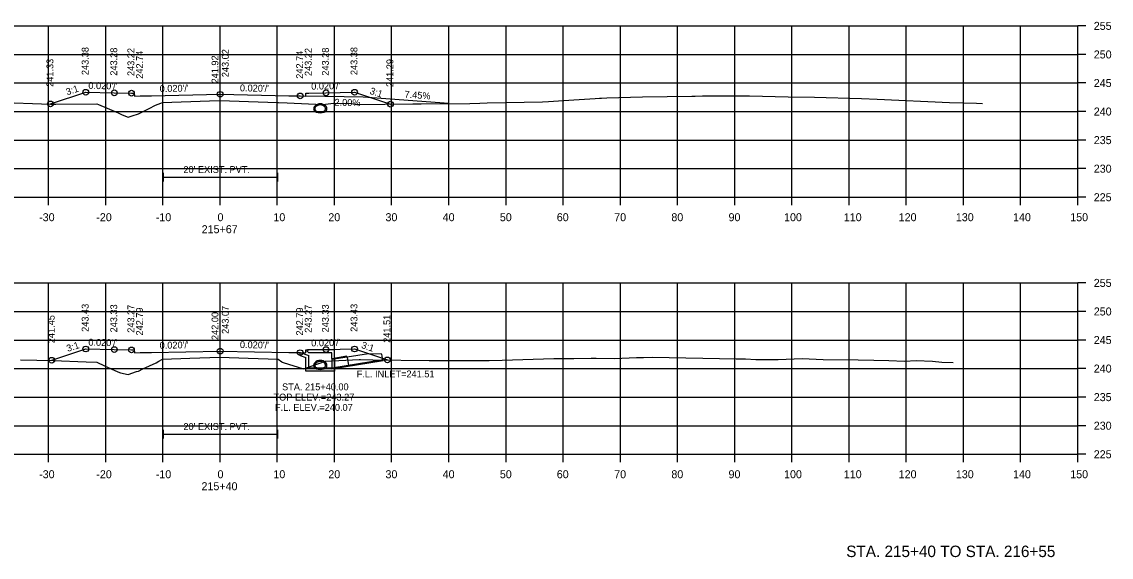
# Model space of a CAD drawing. Extents: x 1369627 to 1374022, y 380035 to 398173.
# Drawn here: x 1372851.5 to 1373042.1, y 383683.6 to 383777.3 of the extents above; entities that cross this region are included whole.
import ezdxf

# ---------------------------------------------------------------- set-up
doc = ezdxf.new("R2010")
doc.units = 0
for name, color, linetype in [('Default', 7, 'Continuous'), ('R_Axis', 7, 'Continuous'), ('R_Axis Annot', 7, 'Continuous'), ('R_Border Notes', 7, 'Continuous'), ('R_Draft', 7, 'Continuous'), ('R_Drive', 7, 'Continuous'), ('R_Exist Surface', 7, 'Continuous'), ('R_Fin Surface', 7, 'Continuous'), ('R_Grid', 7, 'Continuous'), ('R_No Plot', 7, 'Continuous'), ('R_Water', 7, 'Continuous'), ('R_Water Annot', 7, 'Continuous'), ('R_Xsect Elev', 7, 'Continuous'), ('R_Xsect Slope', 7, 'Continuous')]:
    doc.layers.add(name, color=color, linetype=linetype)

msp = doc.modelspace()

# ---------------------------------------------------------------- linework, layer by layer
at = {"layer": 'Default'}
for p, q in [((1372876.29, 383749.34), (1372876.29, 383750.84)), ((1372896.29, 383749.34), (1372896.29, 383750.84)), ((1372876.29, 383750.09), (1372896.29, 383750.09)), ((1372876.29, 383704.34), (1372876.29, 383705.84)), ((1372876.29, 383705.09), (1372896.29, 383705.09)), ((1372896.29, 383704.34), (1372896.29, 383705.84))]:
    msp.add_line(p, q, dxfattribs=at)
at = {"layer": 'R_Axis'}
for p, q in [((1373036.21, 383746.59), (1373036.21, 383776.59)), ((1373037.61, 383776.59), (1373036.21, 383776.59)), ((1373037.61, 383771.59), (1373036.21, 383771.59)), ((1373037.61, 383766.59), (1373036.21, 383766.59)), ((1373037.61, 383761.59), (1373036.21, 383761.59)), ((1373037.61, 383756.59), (1373036.21, 383756.59)), ((1373037.61, 383751.59), (1373036.21, 383751.59)), ((1372736.21, 383746.59), (1373036.21, 383746.59)), ((1372856.21, 383745.19), (1372856.21, 383746.59)), ((1372866.21, 383745.19), (1372866.21, 383746.59)), ((1372876.21, 383745.19), (1372876.21, 383746.59)), ((1372886.21, 383745.19), (1372886.21, 383746.59)), ((1372896.21, 383745.19), (1372896.21, 383746.59)), ((1372906.21, 383745.19), (1372906.21, 383746.59)), ((1372916.21, 383745.19), (1372916.21, 383746.59)), ((1372926.21, 383745.19), (1372926.21, 383746.59)), ((1372936.21, 383745.19), (1372936.21, 383746.59)), ((1372946.21, 383745.19), (1372946.21, 383746.59)), ((1372956.21, 383745.19), (1372956.21, 383746.59)), ((1372966.21, 383745.19), (1372966.21, 383746.59)), ((1372976.21, 383745.19), (1372976.21, 383746.59)), ((1372986.21, 383745.19), (1372986.21, 383746.59)), ((1372996.21, 383745.19), (1372996.21, 383746.59)), ((1373006.21, 383745.19), (1373006.21, 383746.59)), ((1373016.21, 383745.19), (1373016.21, 383746.59)), ((1373026.21, 383745.19), (1373026.21, 383746.59)), ((1373036.21, 383745.19), (1373036.21, 383746.59)), ((1373037.61, 383746.59), (1373036.21, 383746.59)), ((1373036.21, 383701.59), (1373036.21, 383731.59)), ((1373037.61, 383731.59), (1373036.21, 383731.59)), ((1373037.61, 383726.59), (1373036.21, 383726.59)), ((1373037.61, 383721.59), (1373036.21, 383721.59)), ((1373037.61, 383716.59), (1373036.21, 383716.59)), ((1373037.61, 383711.59), (1373036.21, 383711.59)), ((1373037.61, 383706.59), (1373036.21, 383706.59)), ((1372736.21, 383701.59), (1373036.21, 383701.59)), ((1372856.21, 383700.19), (1372856.21, 383701.59)), ((1372866.21, 383700.19), (1372866.21, 383701.59)), ((1372876.21, 383700.19), (1372876.21, 383701.59)), ((1372886.21, 383700.19), (1372886.21, 383701.59)), ((1372896.21, 383700.19), (1372896.21, 383701.59)), ((1372906.21, 383700.19), (1372906.21, 383701.59)), ((1372916.21, 383700.19), (1372916.21, 383701.59)), ((1372926.21, 383700.19), (1372926.21, 383701.59)), ((1372936.21, 383700.19), (1372936.21, 383701.59)), ((1372946.21, 383700.19), (1372946.21, 383701.59)), ((1372956.21, 383700.19), (1372956.21, 383701.59)), ((1372966.21, 383700.19), (1372966.21, 383701.59)), ((1372976.21, 383700.19), (1372976.21, 383701.59)), ((1372986.21, 383700.19), (1372986.21, 383701.59)), ((1372996.21, 383700.19), (1372996.21, 383701.59)), ((1373006.21, 383700.19), (1373006.21, 383701.59)), ((1373016.21, 383700.19), (1373016.21, 383701.59)), ((1373026.21, 383700.19), (1373026.21, 383701.59)), ((1373036.21, 383700.19), (1373036.21, 383701.59)), ((1373037.61, 383701.59), (1373036.21, 383701.59))]:
    msp.add_line(p, q, dxfattribs=at)
at = {"layer": 'R_Drive'}
for p, q in [((1372911.21, 383764.11), (1372901.21, 383764.31)), ((1372926.21, 383762.99), (1372911.21, 383764.11))]:
    msp.add_line(p, q, dxfattribs=at)
at = {"layer": 'R_Exist Surface'}
for points in [[(1372846.99, 383763.23), (1372856.54, 383762.91), (1372857.06, 383762.9), (1372857.46, 383762.91), (1372864.64, 383762.92), (1372864.92, 383762.81), (1372868.35, 383761.35), (1372869.06, 383761.01), (1372870.1, 383760.62), (1372870.8, 383760.85), (1372871.95, 383761.21), (1372873.77, 383762.11), (1372874.88, 383762.68), (1372875.86, 383763.07), (1372876.12, 383763.15), (1372884.36, 383763.45), (1372886.17, 383763.51), (1372894.57, 383763.26), (1372896.26, 383763.2), (1372896.42, 383763.18), (1372897.95, 383763.14), (1372904.15, 383762.8), (1372906.01, 383763.04), (1372909.17, 383762.99), (1372910.11, 383762.8), (1372919.93, 383762.93), (1372921.39, 383762.95), (1372929.9, 383763.02), (1372931.62, 383763.06), (1372932.9, 383763.1), (1372942.57, 383763.29), (1372943.62, 383763.37), (1372948.05, 383763.64), (1372951.79, 383763.87), (1372952.59, 383763.92), (1372952.92, 383763.94), (1372953.84, 383763.98), (1372960.11, 383764.16), (1372968.74, 383764.27), (1372969.31, 383764.28), (1372970.57, 383764.32), (1372978.78, 383764.33), (1372985.56, 383764.18), (1372990.17, 383764.08), (1372998.39, 383763.89), (1373001.13, 383763.77), (1373013.78, 383763.2), (1373018.51, 383763.03), (1373019.55, 383762.97)], [(1372851.31, 383718.14), (1372857.03, 383718.03), (1372862.76, 383717.78), (1372864.66, 383717.73), (1372865.97, 383717.09), (1372868.32, 383716.03), (1372868.79, 383715.86), (1372870.14, 383715.57), (1372871.59, 383716.05), (1372871.92, 383716.16), (1372872.68, 383716.52), (1372875.03, 383717.62), (1372875.46, 383717.91), (1372876.12, 383718.26), (1372880.91, 383718.41), (1372886.13, 383718.59), (1372891.13, 383718.41), (1372896.33, 383718.24), (1372897, 383717.77), (1372897.06, 383717.73), (1372897.24, 383717.66), (1372900.78, 383716.53), (1372901.13, 383716.64), (1372904.65, 383717.89), (1372910.53, 383718.17), (1372910.73, 383718.17), (1372912.9, 383718.14), (1372922.78, 383717.99), (1372927.78, 383718.01), (1372933.29, 383718.01), (1372935.53, 383718.09), (1372944.59, 383718.36), (1372948.08, 383718.36), (1372951.13, 383718.42), (1372951.98, 383718.4), (1372955.21, 383718.38), (1372959.06, 383718.5), (1372960.27, 383718.55), (1372961.83, 383718.57), (1372976.45, 383718.29), (1372978.09, 383718.27), (1372979.89, 383718.15), (1372983.84, 383718.15), (1372988, 383718.33), (1372991.69, 383718.17), (1372997.78, 383718.13), (1373000.56, 383718.05), (1373003.17, 383718.03), (1373005.91, 383717.91), (1373007.97, 383718), (1373010.78, 383717.91), (1373012.42, 383717.71), (1373014.42, 383717.67)]]:
    msp.add_lwpolyline(points, dxfattribs=at)
at = {"layer": 'R_Fin Surface'}
for points in [[(1372856.54, 383762.92), (1372862.7, 383764.97), (1372867.7, 383764.87), (1372870.7, 383764.81), (1372871.2, 383764.81), (1372871.21, 383764.31), (1372872.21, 383764.33), (1372874.21, 383764.37), (1372886.21, 383764.61), (1372898.21, 383764.37), (1372900.21, 383764.33), (1372901.21, 383764.31), (1372901.22, 383764.81), (1372901.72, 383764.81), (1372904.72, 383764.87), (1372909.72, 383764.97), (1372916, 383762.88)], [(1372856.76, 383718.04), (1372862.7, 383720.02), (1372867.7, 383719.92), (1372870.7, 383719.86), (1372871.2, 383719.86), (1372871.21, 383719.36), (1372872.21, 383719.38), (1372874.21, 383719.42), (1372886.21, 383719.66), (1372898.21, 383719.42), (1372900.21, 383719.38), (1372901.21, 383719.36), (1372901.22, 383719.86), (1372901.72, 383719.86), (1372904.72, 383719.92), (1372909.72, 383720.02), (1372915.47, 383718.1)]]:
    msp.add_lwpolyline(points, dxfattribs=at)
at = {"layer": 'R_Grid'}
for p, q in [((1372736.21, 383776.59), (1373036.21, 383776.59)), ((1372856.21, 383746.59), (1372856.21, 383776.59)), ((1372866.21, 383746.59), (1372866.21, 383776.59)), ((1372876.21, 383746.59), (1372876.21, 383776.59)), ((1372886.21, 383746.59), (1372886.21, 383776.59)), ((1372896.21, 383746.59), (1372896.21, 383776.59)), ((1372906.21, 383746.59), (1372906.21, 383776.59)), ((1372916.21, 383746.59), (1372916.21, 383776.59)), ((1372926.21, 383746.59), (1372926.21, 383776.59)), ((1372936.21, 383746.59), (1372936.21, 383776.59)), ((1372946.21, 383746.59), (1372946.21, 383776.59)), ((1372956.21, 383746.59), (1372956.21, 383776.59)), ((1372966.21, 383746.59), (1372966.21, 383776.59)), ((1372976.21, 383746.59), (1372976.21, 383776.59)), ((1372986.21, 383746.59), (1372986.21, 383776.59)), ((1372996.21, 383746.59), (1372996.21, 383776.59)), ((1373006.21, 383746.59), (1373006.21, 383776.59)), ((1373016.21, 383746.59), (1373016.21, 383776.59)), ((1373026.21, 383746.59), (1373026.21, 383776.59)), ((1373036.21, 383746.59), (1373036.21, 383776.59)), ((1372736.21, 383771.59), (1373036.21, 383771.59)), ((1372736.21, 383766.59), (1373036.21, 383766.59)), ((1372736.21, 383761.59), (1373036.21, 383761.59)), ((1372736.21, 383756.59), (1373036.21, 383756.59)), ((1372736.21, 383751.59), (1373036.21, 383751.59)), ((1372736.21, 383746.59), (1373036.21, 383746.59)), ((1372736.21, 383731.59), (1373036.21, 383731.59)), ((1372856.21, 383701.59), (1372856.21, 383731.59)), ((1372866.21, 383701.59), (1372866.21, 383731.59)), ((1372876.21, 383701.59), (1372876.21, 383731.59)), ((1372886.21, 383701.59), (1372886.21, 383731.59)), ((1372896.21, 383701.59), (1372896.21, 383731.59)), ((1372906.21, 383701.59), (1372906.21, 383731.59)), ((1372916.21, 383701.59), (1372916.21, 383731.59)), ((1372926.21, 383701.59), (1372926.21, 383731.59)), ((1372936.21, 383701.59), (1372936.21, 383731.59)), ((1372946.21, 383701.59), (1372946.21, 383731.59)), ((1372956.21, 383701.59), (1372956.21, 383731.59)), ((1372966.21, 383701.59), (1372966.21, 383731.59)), ((1372976.21, 383701.59), (1372976.21, 383731.59)), ((1372986.21, 383701.59), (1372986.21, 383731.59)), ((1372996.21, 383701.59), (1372996.21, 383731.59)), ((1373006.21, 383701.59), (1373006.21, 383731.59)), ((1373016.21, 383701.59), (1373016.21, 383731.59)), ((1373026.21, 383701.59), (1373026.21, 383731.59)), ((1373036.21, 383701.59), (1373036.21, 383731.59)), ((1372736.21, 383726.59), (1373036.21, 383726.59)), ((1372736.21, 383721.59), (1373036.21, 383721.59)), ((1372736.21, 383716.59), (1373036.21, 383716.59)), ((1372736.21, 383711.59), (1373036.21, 383711.59)), ((1372736.21, 383706.59), (1373036.21, 383706.59)), ((1372736.21, 383701.59), (1373036.21, 383701.59))]:
    msp.add_line(p, q, dxfattribs=at)
at = {"layer": 'R_No Plot'}
for p, q in [((1372908.37, 383718.75), (1372905.72, 383718.32)), ((1372914.75, 383717.95), (1372905.72, 383716.49))]:
    msp.add_line(p, q, dxfattribs=at)
for centre in [(1372862.7, 383764.97), (1372867.7, 383764.87), (1372870.7, 383764.81), (1372886.21, 383764.61), (1372900.21, 383764.33), (1372904.72, 383764.87), (1372909.72, 383764.97), (1372856.54, 383762.92), (1372916, 383762.88), (1372862.7, 383720.02), (1372867.7, 383719.92), (1372870.7, 383719.86), (1372886.21, 383719.66), (1372904.72, 383719.92), (1372909.72, 383720.02), (1372856.76, 383718.04), (1372900.21, 383719.38), (1372915.47, 383718.1)]:
    msp.add_circle(centre, 0.5, dxfattribs=at)
at = {"layer": 'R_Water'}
for p, q in [((1372900.22, 383719.38), (1372901.72, 383718.86)), ((1372900.22, 383718.85), (1372901.22, 383718.5)), ((1372901.22, 383718.36), (1372901.22, 383718.5)), ((1372901.39, 383719.69), (1372901.47, 383719.86)), ((1372901.39, 383719.69), (1372901.72, 383719.36)), ((1372906.22, 383719.86), (1372901.47, 383719.86)), ((1372905.72, 383719.36), (1372901.72, 383719.36)), ((1372901.72, 383718.36), (1372901.72, 383718.86)), ((1372905.72, 383718.36), (1372905.72, 383719.36)), ((1372908.4, 383718.59), (1372905.72, 383718.16)), ((1372914.75, 383718.11), (1372905.72, 383716.66)), ((1372906.22, 383718.36), (1372906.22, 383719.86))]:
    msp.add_line(p, q, dxfattribs=at)
for points in [[(1372900.22, 383718.85), (1372900.22, 383719.38)], [(1372906.22, 383718.36), (1372906.22, 383716.16), (1372903.72, 383716.16), (1372901.22, 383716.16), (1372901.22, 383718.36)], [(1372905.72, 383718.36), (1372905.72, 383716.66), (1372903.72, 383716.66), (1372901.72, 383716.66), (1372901.72, 383718.36)]]:
    msp.add_lwpolyline(points, dxfattribs=at)
msp.add_lwpolyline([(1372908.4, 383718.59), (1372908.64, 383717.11), (1372914.64, 383718.07), (1372914.48, 383719.1), (1372912.18, 383719.2)], close=True, dxfattribs=at)
for centre, radius, start, end in [((1372903.21, 383762.1), 0.646, 136.3515, 253.9529), ((1372903.72, 383761.61), 1.35, 43.6485, 136.3515), ((1372903.21, 383762.1), 0.438, 136.3515, 253.9529), ((1372903.72, 383761.61), 1.15, 43.6485, 136.3515), ((1372904.23, 383762.1), 0.438, 286.0471, 43.6485), ((1372904.23, 383762.1), 0.646, 286.0471, 43.6485), ((1372903.72, 383763.88), 2.5, 253.9529, 286.0471), ((1372903.72, 383763.88), 2.29, 253.9529, 286.0471), ((1372903.72, 383716.68), 1.35, 43.6485, 136.3515), ((1372903.72, 383716.68), 1.35, 43.6485, 136.3515), ((1372903.21, 383717.17), 0.646, 136.3515, 253.9529), ((1372903.21, 383717.17), 0.646, 136.3515, 253.9529), ((1372903.21, 383717.17), 0.438, 136.3515, 253.9529), ((1372903.21, 383717.17), 0.438, 136.3515, 253.9529), ((1372903.72, 383716.68), 1.15, 43.6485, 136.3515), ((1372903.72, 383716.68), 1.15, 43.6485, 136.3515), ((1372903.72, 383718.95), 2.5, 253.9529, 286.0471), ((1372903.72, 383718.95), 2.5, 253.9529, 286.0471), ((1372903.72, 383718.95), 2.29, 253.9529, 286.0471), ((1372903.72, 383718.95), 2.29, 253.9529, 286.0471), ((1372904.23, 383717.17), 0.438, 286.0471, 43.6485), ((1372904.23, 383717.17), 0.438, 286.0471, 43.6485), ((1372904.23, 383717.17), 0.646, 286.0471, 43.6485), ((1372904.23, 383717.17), 0.646, 286.0471, 43.6485)]:
    msp.add_arc(centre, radius, start, end, dxfattribs=at)
at = {"layer": 'R_Xsect Elev'}
for p, q in [((1372886.21, 383763.51), (1372886.21, 383773.51)), ((1372886.21, 383718.59), (1372886.21, 383728.59))]:
    msp.add_line(p, q, dxfattribs=at)

# ---------------------------------------------------------------- texts
at = {"layer": 'R_Axis Annot'}
for s, height, p in [('255', 1.4, (1373039.01, 383775.89)), ('250', 1.4, (1373039.01, 383770.89)), ('245', 1.4, (1373039.01, 383765.89)), ('240', 1.4, (1373039.01, 383760.89)), ('235', 1.4, (1373039.01, 383755.89)), ("20' EXIST. PVT.", 1.2, (1372879.79, 383750.84)), ('230', 1.4, (1373039.01, 383750.89)), ('225', 1.4, (1373039.01, 383745.89)), ('-30', 1.4, (1372854.55, 383742.39)), ('-20', 1.4, (1372864.55, 383742.39)), ('-10', 1.4, (1372874.95, 383742.39)), ('0', 1.4, (1372885.75, 383742.39)), ('10', 1.4, (1372895.52, 383742.39)), ('20', 1.4, (1372905.13, 383742.39)), ('30', 1.4, (1372915.13, 383742.39)), ('40', 1.4, (1372925.13, 383742.39)), ('50', 1.4, (1372935.13, 383742.39)), ('60', 1.4, (1372945.09, 383742.39)), ('70', 1.4, (1372955.13, 383742.39)), ('80', 1.4, (1372965.13, 383742.39)), ('90', 1.4, (1372975.13, 383742.39)), ('100', 1.4, (1372984.84, 383742.39)), ('110', 1.4, (1372995.29, 383742.39)), ('120', 1.4, (1373004.89, 383742.39)), ('130', 1.4, (1373014.89, 383742.39)), ('140', 1.4, (1373024.89, 383742.39)), ('150', 1.4, (1373034.89, 383742.39)), ('215+67', 1.4, (1372882.98, 383740.29)), ('255', 1.4, (1373039.01, 383730.89)), ('250', 1.4, (1373039.01, 383725.89)), ('245', 1.4, (1373039.01, 383720.89)), ('240', 1.4, (1373039.01, 383715.89)), ('235', 1.4, (1373039.01, 383710.89)), ("20' EXIST. PVT.", 1.2, (1372879.79, 383705.84)), ('230', 1.4, (1373039.01, 383705.89)), ('225', 1.4, (1373039.01, 383700.89)), ('-30', 1.4, (1372854.55, 383697.39)), ('-20', 1.4, (1372864.55, 383697.39)), ('-10', 1.4, (1372874.95, 383697.39)), ('0', 1.4, (1372885.75, 383697.39)), ('10', 1.4, (1372895.52, 383697.39)), ('20', 1.4, (1372905.13, 383697.39)), ('30', 1.4, (1372915.13, 383697.39)), ('40', 1.4, (1372925.13, 383697.39)), ('50', 1.4, (1372935.13, 383697.39)), ('60', 1.4, (1372945.09, 383697.39)), ('70', 1.4, (1372955.13, 383697.39)), ('80', 1.4, (1372965.13, 383697.39)), ('90', 1.4, (1372975.13, 383697.39)), ('100', 1.4, (1372984.84, 383697.39)), ('110', 1.4, (1372995.29, 383697.39)), ('120', 1.4, (1373004.89, 383697.39)), ('130', 1.4, (1373014.89, 383697.39)), ('140', 1.4, (1373024.89, 383697.39)), ('150', 1.4, (1373034.89, 383697.39)), ('215+40', 1.4, (1372882.95, 383695.29))]:
    msp.add_text(s, height=height, dxfattribs=at).set_placement(p)
at = {"layer": 'R_Border Notes'}
msp.add_text('F.L. INLET=241.51', height=1.2, dxfattribs=at).set_placement((1372910.1, 383715.05))
at = {"layer": 'R_Draft'}
msp.add_text('STA. 215+40 TO STA. 216+55', height=2, dxfattribs=at).set_placement((1372995.72, 383683.59))
at = {"layer": 'R_Water Annot'}
for s, p in [('STA. 215+40.00', (1372897.04, 383712.79)), ('TOP ELEV.=243.27', (1372895.54, 383710.99)), ('F.L. ELEV.=240.07', (1372895.8, 383709.19))]:
    msp.add_text(s, height=1.2, dxfattribs=at).set_placement(p)
at = {"layer": 'R_Xsect Elev'}
for s, rotation, p in [('243.38', 90, (1372863.2, 383767.97)), ('243.28', 90, (1372868.2, 383767.87)), ('243.22', 90, (1372871.2, 383767.81)), ('242.74', 90, (1372872.71, 383767.33)), ('243.02', 90, (1372887.71, 383767.61)), ('242.74', 90, (1372900.71, 383767.33)), ('243.22', 90, (1372902.22, 383767.81)), ('243.28', 90, (1372905.22, 383767.87)), ('243.38', 90, (1372910.22, 383767.97)), ('241.33', 90, (1372857.04, 383765.92)), ('241.92', 90, (1372885.91, 383766.51)), ('241.29', 90, (1372916.5, 383765.88)), ('2.00%', 358.8542, (1372906.2, 383762.62)), ('7.45%', 355.7417, (1372918.43, 383764.04)), ('243.43', 90, (1372863.2, 383723.02)), ('243.33', 90, (1372868.2, 383722.92)), ('243.27', 90, (1372871.2, 383722.86)), ('243.27', 90, (1372902.22, 383722.86)), ('243.33', 90, (1372905.22, 383722.92)), ('243.43', 90, (1372910.22, 383723.02)), ('241.45', 90, (1372857.26, 383721.04)), ('242.79', 90, (1372872.71, 383722.38)), ('242.00', 90, (1372885.91, 383721.59)), ('243.07', 90, (1372887.71, 383722.66)), ('242.79', 90, (1372900.71, 383722.38)), ('241.51', 90, (1372915.97, 383721.1))]:
    msp.add_text(s, height=1.2, rotation=rotation, dxfattribs=at).set_placement(p)
at = {"layer": 'R_Xsect Slope'}
for s, rotation, p in [('3:1', 18.4332, (1372859.46, 383764.42)), ("0.020'/'", 358.8542, (1372863.15, 383765.56)), ("0.020'/'", 1.1458, (1372875.64, 383765)), ("0.020'/'", 358.8542, (1372889.66, 383765.14)), ("0.020'/'", 1.1458, (1372902.15, 383765.42)), ('3:1', 341.5668, (1372912.28, 383764.72)), ('3:1', 18.4332, (1372859.57, 383719.5)), ("0.020'/'", 358.8542, (1372863.15, 383720.61)), ("0.020'/'", 1.1458, (1372875.64, 383720.05)), ("0.020'/'", 358.8542, (1372889.66, 383720.19)), ("0.020'/'", 1.1458, (1372902.15, 383720.47)), ('3:1', 341.5668, (1372910.8, 383720.22))]:
    msp.add_text(s, height=1.2, rotation=rotation, dxfattribs=at).set_placement(p)

doc.saveas('drawing.dxf')
